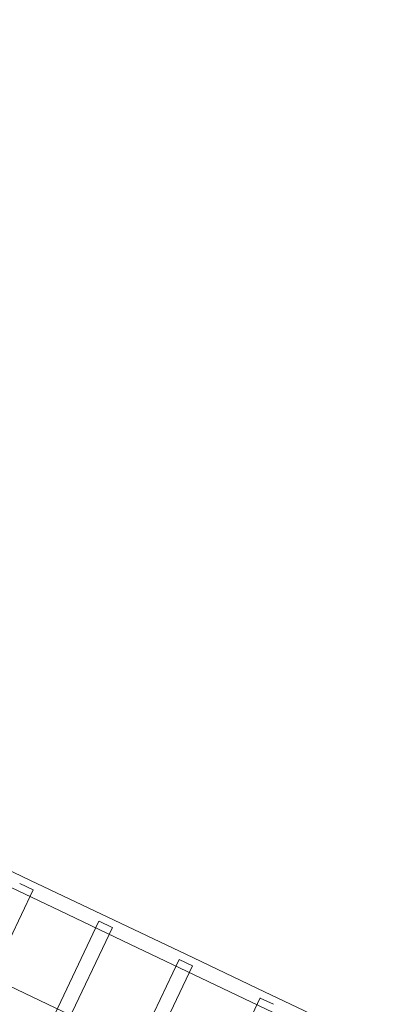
# Model space of a CAD drawing. Header units: millimetres. Extents: x -188930 to 271134, y -158090 to 283816.
# Tile 462 of 610: x 55785 to 56167, y 54244 to 55304. Entities that reach past the tile are written whole.
import ezdxf

# ---------------------------------------------------------------- set-up
doc = ezdxf.new("R2010")
doc.units = ezdxf.units.MM
doc.linetypes.add('AA_PRZERYWANA', pattern=[4, 3, -1])
for name, color, linetype, lineweight in [('A-DETL-1', 5, 'AA_PRZERYWANA', 25), ('A-DETL-2', 5, 'Continuous', 25), ('I-FURN', 30, 'Continuous', 9), ('PZT_UTWARDZENIA', 5, 'Continuous', 9)]:
    doc.layers.add(name, color=color, linetype=linetype, lineweight=lineweight)

# ---------------------------------------------------------------- blocks, each defined once
blk = doc.blocks.new('LARSLAJ_hamak - LARSLAJ_hamak-1781260-PZT-dwg')
at = {"layer": 'I-FURN'}
for p, q in [((-1532.3, -451.5), (-1532.3, 448.5)), ((-1451.6, 448.5), (-1451.6, -451.5)), ((-1435.6, -451.5), (-1435.6, 448.5)), ((-1355.9, 448.5), (-1355.9, -451.5)), ((-1339.9, -451.5), (-1339.9, 448.5)), ((-1261.3, 448.5), (-1261.3, -451.5)), ((-1548.1, -451.5), (-1532.4, -451.5)), ((-1548.1, -451.5), (-1532.4, -451.5)), ((-1451.5, -451.5), (-1435.7, -451.5)), ((-1451.5, -451.5), (-1435.7, -451.5)), ((-1355.8, -451.5), (-1340, -451.5)), ((-1355.8, -451.5), (-1340, -451.5)), ((-1261.2, -451.5), (-1245.3, -451.5)), ((-1261.2, -451.5), (-1245.3, -451.5))]:
    blk.add_line(p, q, dxfattribs=at)
at = {"layer": 'I-FURN', "flags": 128}
for points in [[(-3030.8, -347), (-2943.6, -347), (-2854.9, -347), (-2764.8, -347), (-2673.4, -347), (-2581, -347), (-2487.5, -347), (-2393.3, -347), (-2298.4, -347), (-2202.9, -347), (-2107.2, -347), (-2011.2, -347), (-1915.2, -347), (-1819.3, -347), (-1723.6, -347), (-1628.4, -347), (-1533.7, -347), (-1439.7, -347), (-1346.6, -347), (-1254.5, -347), (-1163.6, -347), (-1074, -347), (-985.8, -347), (-930.8, -347)], [(-930.8, -443.5), (-1018, -443.5), (-1106.7, -443.5), (-1196.8, -443.5), (-1288.2, -443.5), (-1380.7, -443.5), (-1474.1, -443.5), (-1568.4, -443.5), (-1663.3, -443.5), (-1758.7, -443.5), (-1854.5, -443.5), (-1950.4, -443.5), (-2046.5, -443.5), (-2142.4, -443.5), (-2238, -443.5), (-2333.3, -443.5), (-2428, -443.5), (-2521.9, -443.5), (-2615, -443.5), (-2707.1, -443.5), (-2798, -443.5), (-2887.7, -443.5), (-2975.8, -443.5), (-3030.8, -443.5)], [(-3030.8, -459.5), (-2943.6, -459.5), (-2854.9, -459.5), (-2764.8, -459.5), (-2673.4, -459.5), (-2581, -459.5), (-2487.5, -459.5), (-2393.3, -459.5), (-2298.4, -459.5), (-2202.9, -459.5), (-2107.2, -459.5), (-2011.2, -459.5), (-1915.2, -459.5), (-1819.3, -459.5), (-1723.6, -459.5), (-1628.4, -459.5), (-1533.7, -459.5), (-1439.7, -459.5), (-1346.6, -459.5), (-1254.5, -459.5), (-1163.6, -459.5), (-1074, -459.5), (-985.8, -459.5), (-930.8, -459.5)]]:
    blk.add_lwpolyline(points, dxfattribs=at)

msp = doc.modelspace()

# ---------------------------------------------------------------- linework, layer by layer
at = {"layer": 'A-DETL-1'}
msp.add_arc((59502.5, 60742.1), 5534.2, 158.7832, 263.2826, dxfattribs=at)
at = {"layer": 'A-DETL-2'}
msp.add_arc((55158.6, 53885.4), 2571.7, 64.6848, 147.5158, dxfattribs=at)
at = {"layer": 'PZT_UTWARDZENIA'}
for centre, radius, start, end in [((59552.7, 60792.4), 12000, 159.94686, 262.67113), ((59552.7, 60792.4), 12000, 159.94686, 262.67113), ((59275.4, 60624.1), 10000, 158.65181, 263.42833), ((59275.4, 60624.1), 10000, 158.65181, 263.42833)]:
    msp.add_arc(centre, radius, start, end, dxfattribs=at)

# ---------------------------------------------------------------- block references
at = {"layer": 'I-FURN', "rotation": 154.5634422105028}
msp.add_blockref('LARSLAJ_hamak - LARSLAJ_hamak-1781260-PZT-dwg', (54466.3, 54501.4), dxfattribs=at)

doc.saveas('drawing.dxf')
